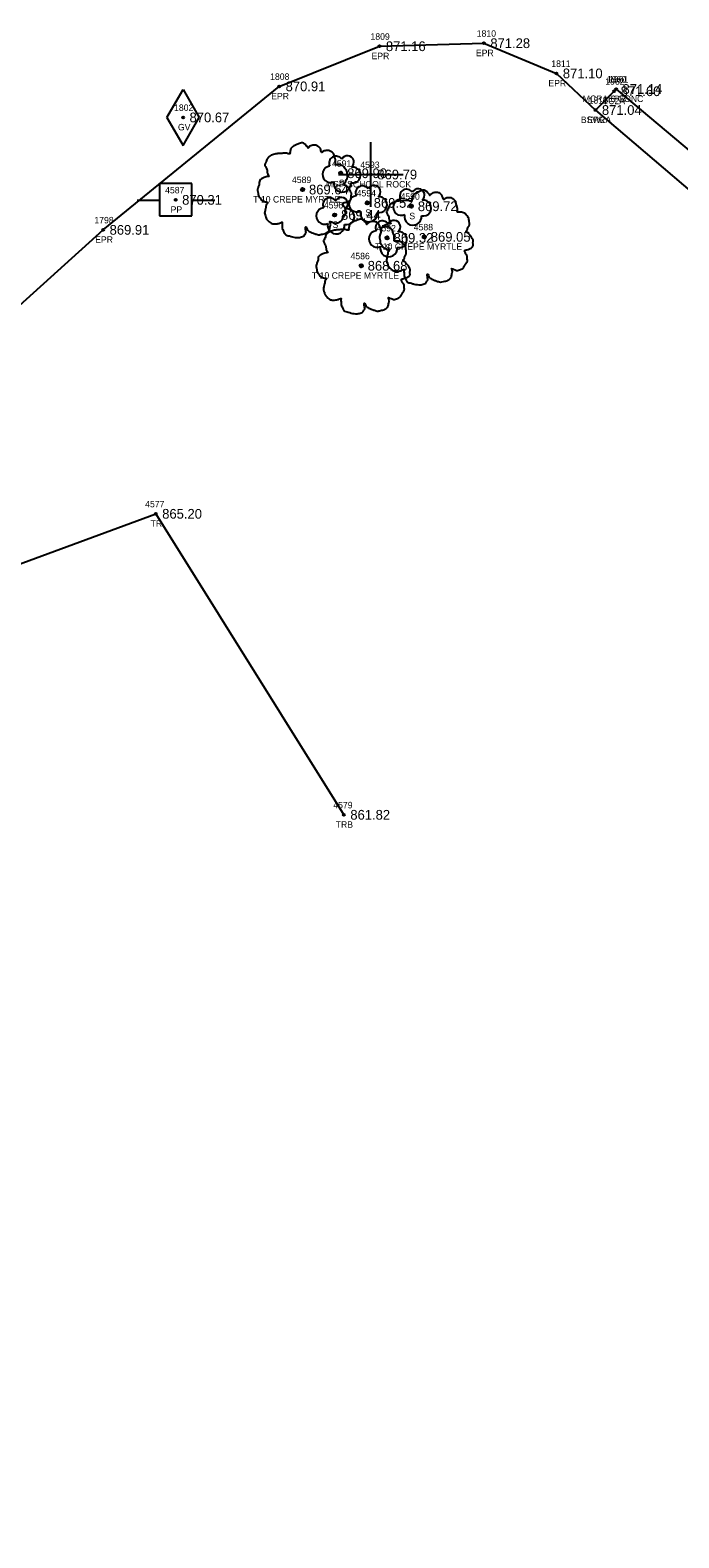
# Model space of a CAD drawing. Extents: x 1622501 to 1626664, y 1117816 to 1121579.
# Drawn here: x 1625394.8 to 1625494.9, y 1120340.2 to 1120572.8 of the extents above; entities that cross this region are included whole.
import ezdxf

# ---------------------------------------------------------------- set-up
doc = ezdxf.new("R2010")
doc.units = 0
for name, color, linetype in [('RD_EX_Conc', 7, 'Continuous'), ('RD_EX_Conc_txCode', 7, 'Continuous'), ('RD_EX_Misc', 7, 'Continuous'), ('RD_EX_Misc_txCode', 7, 'Continuous'), ('RD_EX_Road', 7, 'Continuous'), ('RD_EX_Road_txCode', 7, 'Continuous'), ('RD_EX_TX_Conc_ELEV', 7, 'Continuous'), ('RD_EX_TX_Misc_ELEV', 7, 'Continuous'), ('RD_EX_TX_Road_ELEV', 7, 'Continuous'), ('RD_EX_TX_UT_ELEV', 7, 'Continuous'), ('RD_EX_TX_VEG_ELEV', 7, 'Continuous'), ('RD_EX_UT', 7, 'Continuous'), ('RD_EX_UT_txCode', 7, 'Continuous'), ('RD_EX_VEG', 7, 'Continuous'), ('RD_EX_VEG_txCode', 7, 'Continuous'), ('RD_HC_Survey_ELEV', 7, 'Continuous'), ('RD_SMD_Locator', 7, 'Continuous')]:
    doc.layers.add(name, color=color, linetype=linetype)

msp = doc.modelspace()

# ---------------------------------------------------------------- linework, layer by layer
at = {"layer": 'RD_EX_Conc'}
for points in [[(1625485.22, 1120563.72), (1625509.39, 1120543.44), (1625527.32, 1120530.91), (1625550.79, 1120521.99), (1625574.31, 1120522.53), (1625598.59, 1120533.3), (1625630.48, 1120557.04)], [(1625482.04, 1120560.48), (1625506.08, 1120540.01), (1625523.98, 1120527.47), (1625550.5, 1120517.23), (1625574.97, 1120517.88), (1625600.81, 1120529.12), (1625633.41, 1120553.35)]]:
    msp.add_lwpolyline(points, dxfattribs=at)
at = {"layer": 'RD_EX_Misc'}
for p, q in [((1625447.38, 1120545.53), (1625447.38, 1120555.53)), ((1625442.38, 1120550.53), (1625452.38, 1120550.53))]:
    msp.add_line(p, q, dxfattribs=at)
at = {"layer": 'RD_EX_Road'}
msp.add_lwpolyline([(1625181.69, 1120345.9), (1625220.31, 1120377.13), (1625258.03, 1120409.29), (1625294.92, 1120442.52), (1625332.15, 1120475.99), (1625369.41, 1120508.93), (1625406.05, 1120541.99), (1625433.22, 1120564.13), (1625448.7, 1120570.32), (1625464.82, 1120570.79), (1625476.01, 1120566.13), (1625482.04, 1120560.48), (1625485.22, 1120563.72), (1625509.39, 1120543.44), (1625527.32, 1120530.91), (1625550.79, 1120521.99), (1625574.31, 1120522.53), (1625598.59, 1120533.3), (1625630.48, 1120557.04)], dxfattribs=at)
at = {"layer": 'RD_EX_UT'}
for p, q in [((1625415.89, 1120559.34), (1625418.39, 1120563.67)), ((1625418.39, 1120563.67), (1625420.89, 1120559.34)), ((1625415.89, 1120559.34), (1625418.39, 1120555.01)), ((1625418.39, 1120555.01), (1625420.89, 1120559.34)), ((1625419.74, 1120549.13), (1625414.74, 1120549.13)), ((1625414.74, 1120549.13), (1625414.74, 1120544.13)), ((1625419.74, 1120544.13), (1625419.74, 1120549.13)), ((1625411.31, 1120546.57), (1625414.78, 1120546.57)), ((1625419.67, 1120546.57), (1625423.31, 1120546.57)), ((1625414.74, 1120544.13), (1625419.74, 1120544.13))]:
    msp.add_line(p, q, dxfattribs=at)
at = {"layer": 'RD_EX_VEG'}
msp.add_lwpolyline([(1624512.21, 1119665.08), (1624623.15, 1119770.79), (1624648.99, 1119820.53), (1624692.77, 1119846.8), (1624723.16, 1119887.22), (1624826.69, 1119986.15), (1624990.88, 1120115.75), (1625041.88, 1120148.03), (1625088.84, 1120154.11), (1625168.57, 1120217.07), (1625166.16, 1120273.07), (1625241.55, 1120352.71), (1625279.72, 1120390.08), (1625351.21, 1120453.55), (1625384.83, 1120487.36), (1625414.17, 1120498.18), (1625443.21, 1120451.74)], dxfattribs=at)
for centre, radius in [((1625442.73, 1120550.73), 0.25), ((1625436.83, 1120548.21), 0.25), ((1625436.82, 1120548.19), 0.0001), ((1625441.77, 1120544.29), 0.25), ((1625446.82, 1120546.15), 0.25), ((1625453.63, 1120545.63), 0.25), ((1625449.89, 1120540.75), 0.25), ((1625455.63, 1120540.91), 0.25), ((1625455.61, 1120540.89), 0.0001), ((1625445.89, 1120536.45), 0.25), ((1625445.88, 1120536.43), 0.0001)]:
    msp.add_circle(centre, radius, dxfattribs=at)
for centre, radius, start, end in [((1625441.16, 1120550.57), 1.26, 96.4518, 294.734), ((1625442.01, 1120552.28), 1.08, 34.9763, 204.756), ((1625443.77, 1120552.43), 0.995, 308.7626, 152.0467), ((1625444.57, 1120550.45), 1.22, 256.5667, 98.1046), ((1625442.97, 1120549.13), 1.32, 166.8827, 5.7589), ((1625441.05, 1120545.84), 1.08, 34.9763, 204.756), ((1625442.82, 1120545.99), 0.995, 308.7626, 152.0467), ((1625445.26, 1120546), 1.26, 96.4518, 294.734), ((1625446.1, 1120547.7), 1.08, 34.9763, 204.756), ((1625447.87, 1120547.86), 0.995, 308.7626, 152.0467), ((1625448.66, 1120545.87), 1.22, 256.5667, 98.1046), ((1625452.07, 1120545.48), 1.26, 96.4518, 294.734), ((1625452.91, 1120547.18), 1.08, 34.9763, 204.756), ((1625454.68, 1120547.33), 0.995, 308.7626, 152.0467), ((1625440.21, 1120544.14), 1.26, 96.4518, 294.734), ((1625443.61, 1120544.01), 1.22, 256.5667, 98.1046), ((1625447.07, 1120544.56), 1.32, 166.8827, 5.7589), ((1625455.47, 1120545.35), 1.22, 256.5667, 98.1046), ((1625442.02, 1120542.69), 1.32, 166.8827, 5.7589), ((1625449.17, 1120542.29), 1.08, 34.9763, 204.756), ((1625450.94, 1120542.45), 0.995, 308.7626, 152.0467), ((1625453.88, 1120544.03), 1.32, 166.8827, 5.7589), ((1625448.33, 1120540.59), 1.26, 96.4518, 294.734), ((1625451.73, 1120540.47), 1.22, 256.5667, 98.1046), ((1625450.14, 1120539.15), 1.32, 166.8827, 5.7589)]:
    msp.add_arc(centre, radius, start, end, dxfattribs=at)
for points in [[(1625436.96, 1120555.37), (1625436.66, 1120555.4), (1625436.34, 1120555.3), (1625436.09, 1120555.2), (1625435.86, 1120555.12), (1625435.64, 1120555.02), (1625435.34, 1120554.85), (1625435.11, 1120554.65), (1625434.99, 1120554.4), (1625434.94, 1120554.17), (1625434.89, 1120553.9), (1625434.89, 1120553.72), (1625434.76, 1120553.7), (1625434.61, 1120553.72), (1625434.36, 1120553.8), (1625434.11, 1120553.8), (1625433.86, 1120553.8), (1625433.51, 1120553.77), (1625433.16, 1120553.77), (1625432.89, 1120553.72), (1625432.56, 1120553.67), (1625432.19, 1120553.55), (1625431.84, 1120553.42), (1625431.54, 1120553.17), (1625431.29, 1120552.7), (1625431.16, 1120552.35), (1625431.01, 1120552.1), (1625431.16, 1120551.65), (1625431.34, 1120551.3), (1625431.36, 1120551.1), (1625431.44, 1120550.68), (1625431.54, 1120550.45), (1625431.66, 1120550.25), (1625431.59, 1120550.23), (1625431.21, 1120550.18), (1625430.91, 1120550.08), (1625430.49, 1120549.85), (1625430.26, 1120549.63), (1625430.16, 1120549.3), (1625430.14, 1120548.95), (1625430.04, 1120548.75), (1625429.96, 1120548.48), (1625429.94, 1120548.4), (1625429.89, 1120548.08), (1625429.99, 1120547.63), (1625430.01, 1120547.28), (1625430.14, 1120547.05), (1625430.29, 1120546.88), (1625430.46, 1120546.63), (1625430.86, 1120546.4), (1625431.19, 1120546.3), (1625431.39, 1120546.28), (1625431.21, 1120545.78), (1625431.16, 1120545.43), (1625431.04, 1120545.03), (1625431.04, 1120544.95), (1625430.99, 1120544.48), (1625431.14, 1120544.15), (1625431.21, 1120543.78), (1625431.39, 1120543.55), (1625431.66, 1120543.25), (1625431.99, 1120543.03), (1625432.49, 1120542.9), (1625432.89, 1120542.93), (1625433.46, 1120543.1), (1625433.71, 1120543.18), (1625433.69, 1120543), (1625433.71, 1120542.63), (1625433.71, 1120542.2), (1625433.86, 1120541.88), (1625433.96, 1120541.61), (1625434.11, 1120541.36), (1625434.44, 1120541.13), (1625434.84, 1120541.06), (1625435.26, 1120540.91), (1625435.71, 1120540.83), (1625436.21, 1120540.81), (1625436.81, 1120540.96), (1625437.08, 1120541.08), (1625437.18, 1120541.26), (1625437.38, 1120541.63), (1625437.33, 1120541.85), (1625437.36, 1120542.45), (1625437.46, 1120542.28), (1625437.63, 1120541.93), (1625438.13, 1120541.63), (1625438.53, 1120541.46), (1625439.01, 1120541.31), (1625439.31, 1120541.23), (1625439.78, 1120541.31), (1625440.16, 1120541.38), (1625440.53, 1120541.51), (1625440.83, 1120541.78), (1625441.01, 1120542.05), (1625441.06, 1120542.33), (1625441.13, 1120542.7), (1625441.18, 1120542.88)], [(1625441.18, 1120542.88), (1625441.11, 1120543.05), (1625441.06, 1120543.3), (1625441.13, 1120543.28), (1625441.31, 1120543.23), (1625441.58, 1120543.1), (1625441.81, 1120543.03), (1625442.13, 1120543.05), (1625442.41, 1120543.15), (1625442.86, 1120543.43), (1625443.13, 1120543.9), (1625443.41, 1120544.3), (1625443.48, 1120544.63), (1625443.43, 1120544.85), (1625443.41, 1120545.35), (1625443.21, 1120545.6), (1625443.16, 1120545.73), (1625443.06, 1120546.13), (1625443.13, 1120546.18), (1625443.41, 1120546.23), (1625443.78, 1120546.35), (1625444.06, 1120546.48), (1625444.28, 1120546.65), (1625444.36, 1120546.88), (1625444.33, 1120547.28), (1625444.38, 1120547.68), (1625444.31, 1120547.83), (1625444.21, 1120547.98), (1625444.13, 1120548.18), (1625443.98, 1120548.33), (1625443.88, 1120548.48), (1625443.78, 1120548.58), (1625443.66, 1120548.73), (1625443.48, 1120548.85), (1625443.33, 1120548.9), (1625443.28, 1120549.05), (1625443.43, 1120549.25), (1625443.48, 1120549.35), (1625443.51, 1120549.58), (1625443.73, 1120549.93), (1625443.78, 1120550.33), (1625443.73, 1120550.75), (1625443.68, 1120551.03), (1625443.53, 1120551.3), (1625443.33, 1120551.55), (1625443.21, 1120551.73), (1625443.03, 1120551.85), (1625442.71, 1120551.98), (1625442.46, 1120552.03), (1625442.11, 1120552.03), (1625441.91, 1120552.08), (1625441.93, 1120552.13), (1625441.93, 1120552.28), (1625441.93, 1120552.55), (1625441.86, 1120553), (1625441.71, 1120553.5), (1625441.71, 1120553.52), (1625441.61, 1120553.77), (1625441.38, 1120553.97), (1625441.21, 1120554.07), (1625441.01, 1120554.2), (1625440.76, 1120554.22), (1625440.46, 1120554.22), (1625440.18, 1120554.17), (1625439.98, 1120554.07), (1625439.81, 1120553.95), (1625439.73, 1120554.1), (1625439.63, 1120554.4), (1625439.58, 1120554.55), (1625439.43, 1120554.72), (1625439.21, 1120554.92), (1625438.76, 1120555.05), (1625438.13, 1120554.97), (1625437.83, 1120554.77), (1625437.68, 1120554.6), (1625437.63, 1120554.72), (1625437.43, 1120554.92), (1625437.33, 1120555.1), (1625437.16, 1120555.22), (1625437.01, 1120555.32), (1625436.91, 1120555.37)], [(1625455.76, 1120548.08), (1625455.46, 1120548.1), (1625455.13, 1120548), (1625454.88, 1120547.91), (1625454.66, 1120547.83), (1625454.43, 1120547.73), (1625454.13, 1120547.56), (1625453.91, 1120547.36), (1625453.78, 1120547.11), (1625453.73, 1120546.88), (1625453.68, 1120546.61), (1625453.68, 1120546.43), (1625453.56, 1120546.41), (1625453.41, 1120546.43), (1625453.16, 1120546.51), (1625452.91, 1120546.51), (1625452.66, 1120546.51), (1625452.31, 1120546.48), (1625451.96, 1120546.48), (1625451.69, 1120546.43), (1625451.36, 1120546.38), (1625450.99, 1120546.26), (1625450.64, 1120546.13), (1625450.34, 1120545.88), (1625450.09, 1120545.41), (1625449.96, 1120545.06), (1625449.81, 1120544.81), (1625449.96, 1120544.36), (1625450.14, 1120544.01), (1625450.16, 1120543.81), (1625450.24, 1120543.38), (1625450.34, 1120543.16), (1625450.46, 1120542.96), (1625450.39, 1120542.93), (1625450.01, 1120542.88), (1625449.71, 1120542.78), (1625449.29, 1120542.56), (1625449.06, 1120542.33), (1625448.96, 1120542.01), (1625448.94, 1120541.66), (1625448.84, 1120541.46), (1625448.76, 1120541.18), (1625448.74, 1120541.11), (1625448.69, 1120540.78), (1625448.79, 1120540.33), (1625448.81, 1120539.98), (1625448.94, 1120539.76), (1625449.09, 1120539.58), (1625449.26, 1120539.33), (1625449.66, 1120539.11), (1625449.99, 1120539.01), (1625450.19, 1120538.98), (1625450.01, 1120538.48), (1625449.96, 1120538.13), (1625449.84, 1120537.73), (1625449.84, 1120537.66), (1625449.79, 1120537.18), (1625449.94, 1120536.86), (1625450.01, 1120536.49), (1625450.19, 1120536.26), (1625450.46, 1120535.96), (1625450.79, 1120535.74), (1625451.29, 1120535.61), (1625451.69, 1120535.64), (1625452.26, 1120535.81), (1625452.51, 1120535.89), (1625452.49, 1120535.71), (1625452.51, 1120535.34), (1625452.51, 1120534.91), (1625452.66, 1120534.59), (1625452.76, 1120534.31), (1625452.91, 1120534.06), (1625453.23, 1120533.84), (1625453.63, 1120533.76), (1625454.06, 1120533.61), (1625454.51, 1120533.54), (1625455.01, 1120533.51), (1625455.61, 1120533.66), (1625455.88, 1120533.79), (1625455.98, 1120533.96), (1625456.18, 1120534.34), (1625456.13, 1120534.56), (1625456.16, 1120535.16), (1625456.26, 1120534.99), (1625456.43, 1120534.64), (1625456.93, 1120534.34), (1625457.33, 1120534.16), (1625457.81, 1120534.01), (1625458.11, 1120533.94), (1625458.58, 1120534.01), (1625458.96, 1120534.09), (1625459.33, 1120534.21), (1625459.63, 1120534.49), (1625459.81, 1120534.76), (1625459.86, 1120535.04), (1625459.93, 1120535.41), (1625459.98, 1120535.59)], [(1625459.98, 1120535.59), (1625459.91, 1120535.76), (1625459.86, 1120536.01), (1625459.93, 1120535.99), (1625460.11, 1120535.94), (1625460.38, 1120535.81), (1625460.61, 1120535.74), (1625460.93, 1120535.76), (1625461.21, 1120535.86), (1625461.66, 1120536.14), (1625461.93, 1120536.61), (1625462.21, 1120537.01), (1625462.28, 1120537.33), (1625462.23, 1120537.56), (1625462.21, 1120538.06), (1625462.01, 1120538.31), (1625461.96, 1120538.43), (1625461.86, 1120538.83), (1625461.93, 1120538.88), (1625462.21, 1120538.93), (1625462.58, 1120539.06), (1625462.86, 1120539.18), (1625463.08, 1120539.36), (1625463.16, 1120539.58), (1625463.13, 1120539.98), (1625463.18, 1120540.38), (1625463.11, 1120540.53), (1625463.01, 1120540.68), (1625462.93, 1120540.88), (1625462.78, 1120541.03), (1625462.68, 1120541.18), (1625462.58, 1120541.28), (1625462.46, 1120541.43), (1625462.28, 1120541.56), (1625462.13, 1120541.61), (1625462.08, 1120541.76), (1625462.23, 1120541.96), (1625462.28, 1120542.06), (1625462.31, 1120542.28), (1625462.53, 1120542.63), (1625462.58, 1120543.03), (1625462.53, 1120543.46), (1625462.48, 1120543.73), (1625462.33, 1120544.01), (1625462.13, 1120544.26), (1625462.01, 1120544.43), (1625461.83, 1120544.56), (1625461.51, 1120544.68), (1625461.26, 1120544.73), (1625460.91, 1120544.73), (1625460.71, 1120544.78), (1625460.73, 1120544.83), (1625460.73, 1120544.98), (1625460.73, 1120545.26), (1625460.66, 1120545.71), (1625460.51, 1120546.21), (1625460.51, 1120546.23), (1625460.41, 1120546.48), (1625460.18, 1120546.68), (1625460.01, 1120546.78), (1625459.81, 1120546.91), (1625459.56, 1120546.93), (1625459.26, 1120546.93), (1625458.98, 1120546.88), (1625458.78, 1120546.78), (1625458.61, 1120546.66), (1625458.53, 1120546.81), (1625458.43, 1120547.11), (1625458.38, 1120547.26), (1625458.23, 1120547.43), (1625458.01, 1120547.63), (1625457.56, 1120547.76), (1625456.93, 1120547.68), (1625456.63, 1120547.48), (1625456.48, 1120547.31), (1625456.43, 1120547.43), (1625456.23, 1120547.63), (1625456.13, 1120547.81), (1625455.96, 1120547.93), (1625455.81, 1120548.03), (1625455.71, 1120548.08)], [(1625446.02, 1120543.61), (1625445.72, 1120543.64), (1625445.4, 1120543.54), (1625445.15, 1120543.44), (1625444.92, 1120543.36), (1625444.7, 1120543.26), (1625444.4, 1120543.09), (1625444.17, 1120542.89), (1625444.05, 1120542.64), (1625444, 1120542.41), (1625443.95, 1120542.14), (1625443.95, 1120541.96), (1625443.83, 1120541.94), (1625443.68, 1120541.96), (1625443.43, 1120542.04), (1625443.18, 1120542.04), (1625442.93, 1120542.04), (1625442.58, 1120542.01), (1625442.23, 1120542.01), (1625441.95, 1120541.96), (1625441.63, 1120541.91), (1625441.25, 1120541.79), (1625440.9, 1120541.66), (1625440.6, 1120541.41), (1625440.35, 1120540.94), (1625440.23, 1120540.59), (1625440.08, 1120540.34), (1625440.23, 1120539.89), (1625440.4, 1120539.54), (1625440.43, 1120539.34), (1625440.5, 1120538.91), (1625440.6, 1120538.69), (1625440.73, 1120538.49), (1625440.65, 1120538.46), (1625440.28, 1120538.41), (1625439.98, 1120538.31), (1625439.55, 1120538.09), (1625439.33, 1120537.86), (1625439.23, 1120537.54), (1625439.2, 1120537.19), (1625439.1, 1120536.99), (1625439.03, 1120536.72), (1625439, 1120536.64), (1625438.95, 1120536.32), (1625439.05, 1120535.87), (1625439.08, 1120535.52), (1625439.2, 1120535.29), (1625439.35, 1120535.12), (1625439.53, 1120534.87), (1625439.93, 1120534.64), (1625440.25, 1120534.54), (1625440.45, 1120534.52), (1625440.28, 1120534.02), (1625440.23, 1120533.67), (1625440.1, 1120533.27), (1625440.1, 1120533.19), (1625440.05, 1120532.72), (1625440.2, 1120532.39), (1625440.28, 1120532.02), (1625440.45, 1120531.79), (1625440.73, 1120531.49), (1625441.05, 1120531.27), (1625441.55, 1120531.14), (1625441.95, 1120531.17), (1625442.53, 1120531.34), (1625442.78, 1120531.42), (1625442.75, 1120531.24), (1625442.78, 1120530.87), (1625442.78, 1120530.44), (1625442.93, 1120530.12), (1625443.03, 1120529.84), (1625443.18, 1120529.59), (1625443.5, 1120529.37), (1625443.9, 1120529.29), (1625444.32, 1120529.14), (1625444.77, 1120529.07), (1625445.27, 1120529.04), (1625445.87, 1120529.19), (1625446.15, 1120529.32), (1625446.25, 1120529.49), (1625446.45, 1120529.87), (1625446.4, 1120530.09), (1625446.42, 1120530.69), (1625446.52, 1120530.52), (1625446.7, 1120530.17), (1625447.2, 1120529.87), (1625447.6, 1120529.69), (1625448.07, 1120529.54), (1625448.37, 1120529.47), (1625448.85, 1120529.54), (1625449.22, 1120529.62), (1625449.6, 1120529.74), (1625449.9, 1120530.02), (1625450.07, 1120530.29), (1625450.12, 1120530.57), (1625450.2, 1120530.94), (1625450.25, 1120531.12)], [(1625450.25, 1120531.12), (1625450.17, 1120531.29), (1625450.12, 1120531.54), (1625450.2, 1120531.52), (1625450.37, 1120531.47), (1625450.65, 1120531.34), (1625450.87, 1120531.27), (1625451.2, 1120531.29), (1625451.47, 1120531.39), (1625451.92, 1120531.67), (1625452.2, 1120532.14), (1625452.47, 1120532.54), (1625452.55, 1120532.87), (1625452.5, 1120533.09), (1625452.47, 1120533.59), (1625452.27, 1120533.84), (1625452.22, 1120533.97), (1625452.12, 1120534.37), (1625452.2, 1120534.42), (1625452.47, 1120534.47), (1625452.85, 1120534.59), (1625453.12, 1120534.72), (1625453.35, 1120534.89), (1625453.42, 1120535.12), (1625453.4, 1120535.52), (1625453.45, 1120535.92), (1625453.37, 1120536.07), (1625453.27, 1120536.22), (1625453.2, 1120536.42), (1625453.05, 1120536.57), (1625452.95, 1120536.72), (1625452.85, 1120536.82), (1625452.72, 1120536.97), (1625452.55, 1120537.09), (1625452.4, 1120537.14), (1625452.35, 1120537.29), (1625452.5, 1120537.49), (1625452.55, 1120537.59), (1625452.57, 1120537.81), (1625452.8, 1120538.16), (1625452.85, 1120538.56), (1625452.8, 1120538.99), (1625452.75, 1120539.26), (1625452.6, 1120539.54), (1625452.4, 1120539.79), (1625452.27, 1120539.96), (1625452.1, 1120540.09), (1625451.77, 1120540.21), (1625451.52, 1120540.26), (1625451.17, 1120540.26), (1625450.97, 1120540.31), (1625451, 1120540.36), (1625451, 1120540.51), (1625451, 1120540.79), (1625450.92, 1120541.24), (1625450.77, 1120541.74), (1625450.77, 1120541.76), (1625450.67, 1120542.01), (1625450.45, 1120542.21), (1625450.27, 1120542.31), (1625450.07, 1120542.44), (1625449.82, 1120542.46), (1625449.52, 1120542.46), (1625449.25, 1120542.41), (1625449.05, 1120542.31), (1625448.87, 1120542.19), (1625448.8, 1120542.34), (1625448.7, 1120542.64), (1625448.65, 1120542.79), (1625448.5, 1120542.96), (1625448.27, 1120543.16), (1625447.82, 1120543.29), (1625447.2, 1120543.21), (1625446.9, 1120543.01), (1625446.75, 1120542.84), (1625446.7, 1120542.96), (1625446.5, 1120543.16), (1625446.4, 1120543.34), (1625446.22, 1120543.46), (1625446.07, 1120543.56), (1625445.97, 1120543.61)]]:
    msp.add_spline(points, degree=3, dxfattribs=at)
at = {"layer": 'RD_SMD_Locator'}
for centre in [(1625448.7, 1120570.32), (1625464.82, 1120570.79), (1625476.01, 1120566.13), (1625433.22, 1120564.13), (1625484.93, 1120563.38), (1625485.22, 1120563.72), (1625485.22, 1120563.72), (1625418.39, 1120559.34), (1625482.04, 1120560.48), (1625482.04, 1120560.48), (1625442.73, 1120550.73), (1625447.38, 1120550.53), (1625417.25, 1120546.62), (1625436.83, 1120548.21), (1625441.77, 1120544.29), (1625446.82, 1120546.15), (1625453.63, 1120545.63), (1625406.05, 1120541.99), (1625449.89, 1120540.75), (1625455.63, 1120540.91), (1625445.89, 1120536.45), (1625414.17, 1120498.18), (1625443.21, 1120451.74)]:
    msp.add_circle(centre, 0.15, dxfattribs=at)

# ---------------------------------------------------------------- texts
at = {"layer": 'RD_EX_Conc_txCode'}
for s, p in [('1962', (1625483.56, 1120564.38)), ('1960', (1625483.81, 1120564.72)), ('MCRA 6 CONC', (1625480.08, 1120561.72)), ('1812', (1625480.98, 1120561.48)), ('TC2A', (1625483.19, 1120561.38)), ('BSW2A', (1625479.79, 1120558.48))]:
    msp.add_text(s, height=1, dxfattribs=at).set_placement(p)
at = {"layer": 'RD_EX_Misc_txCode'}
for s, p in [('4593', (1625445.75, 1120551.53)), ('MSP SCHOOL ROCK', (1625440.44, 1120548.53))]:
    msp.add_text(s, height=1, dxfattribs=at).set_placement(p)
at = {"layer": 'RD_EX_Road_txCode'}
for s, p in [('1809', (1625447.32, 1120571.32)), ('1810', (1625463.72, 1120571.79)), ('EPR', (1625447.48, 1120568.32)), ('EPR', (1625463.59, 1120568.79)), ('1811', (1625475.23, 1120567.13)), ('1808', (1625431.83, 1120565.13)), ('1961', (1625484.14, 1120564.72)), ('EPR', (1625431.99, 1120562.13)), ('EPR', (1625474.78, 1120564.13)), ('1813', (1625480.98, 1120561.48)), ('EPR', (1625483.99, 1120561.72)), ('EPR', (1625480.81, 1120558.48)), ('1798', (1625404.7, 1120542.99)), ('EPR', (1625404.82, 1120539.99))]:
    msp.add_text(s, height=1, dxfattribs=at).set_placement(p)
at = {"layer": 'RD_EX_TX_Conc_ELEV'}
for s, p in [('871.60', (1625485.93, 1120562.63)), ('871.14', (1625486.22, 1120562.97)), ('871.04', (1625483.04, 1120559.73))]:
    msp.add_text(s, height=1.5, dxfattribs=at).set_placement(p)
at = {"layer": 'RD_EX_TX_Misc_ELEV'}
msp.add_text('869.79', height=1.5, dxfattribs=at).set_placement((1625448.38, 1120549.78))
at = {"layer": 'RD_EX_TX_Road_ELEV'}
for s, p in [('871.16', (1625449.7, 1120569.57)), ('871.28', (1625465.82, 1120570.04)), ('871.10', (1625477.01, 1120565.38)), ('870.91', (1625434.22, 1120563.38)), ('871.14', (1625486.22, 1120562.97)), ('871.04', (1625483.04, 1120559.73)), ('869.91', (1625407.05, 1120541.24))]:
    msp.add_text(s, height=1.5, dxfattribs=at).set_placement(p)
at = {"layer": 'RD_EX_TX_UT_ELEV'}
msp.add_text('870.67', height=1.5, dxfattribs=at).set_placement((1625419.39, 1120558.59))
at = {"layer": 'RD_EX_TX_VEG_ELEV'}
for s, p in [('869.90', (1625443.73, 1120549.98)), ('869.64', (1625437.83, 1120547.46)), ('869.52', (1625447.82, 1120545.4)), ('869.44', (1625442.77, 1120543.54)), ('869.72', (1625454.63, 1120544.88)), ('869.32', (1625450.89, 1120540)), ('869.05', (1625456.63, 1120540.16)), ('868.68', (1625446.89, 1120535.7)), ('865.20', (1625415.17, 1120497.43)), ('861.82', (1625444.21, 1120450.99))]:
    msp.add_text(s, height=1.5, dxfattribs=at).set_placement(p)
at = {"layer": 'RD_EX_UT_txCode'}
for s, p in [('1802', (1625417, 1120560.34)), ('GV', (1625417.6, 1120557.34)), ('4587', (1625415.62, 1120547.62)), ('PP', (1625416.47, 1120544.62))]:
    msp.add_text(s, height=1, dxfattribs=at).set_placement(p)
at = {"layer": 'RD_EX_VEG_txCode'}
for s, p in [('4591', (1625441.38, 1120551.73)), ('4589', (1625435.2, 1120549.21)), ('S', (1625442.42, 1120548.73)), ('T 10 CREPE MYRTLE', (1625429.22, 1120546.21)), ('4594', (1625445.19, 1120547.15)), ('4590', (1625451.96, 1120546.63)), ('4596', (1625440.12, 1120545.29)), ('S', (1625446.52, 1120544.15)), ('S', (1625453.32, 1120543.63)), ('S', (1625441.46, 1120542.29)), ('4592', (1625448.26, 1120541.75)), ('4588', (1625454, 1120541.91)), ('T 10 CREPE MYRTLE', (1625448.02, 1120538.91)), ('S', (1625449.59, 1120538.75)), ('4586', (1625444.24, 1120537.45)), ('T 10 CREPE MYRTLE', (1625438.28, 1120534.45)), ('4577', (1625412.54, 1120499.18)), ('TR', (1625413.38, 1120496.18)), ('4579', (1625441.58, 1120452.74)), ('TRB', (1625441.95, 1120449.74))]:
    msp.add_text(s, height=1, dxfattribs=at).set_placement(p)
at = {"layer": 'RD_HC_Survey_ELEV'}
msp.add_text('870.31', height=1.5, dxfattribs=at).set_placement((1625418.25, 1120545.87))

doc.saveas('drawing.dxf')
